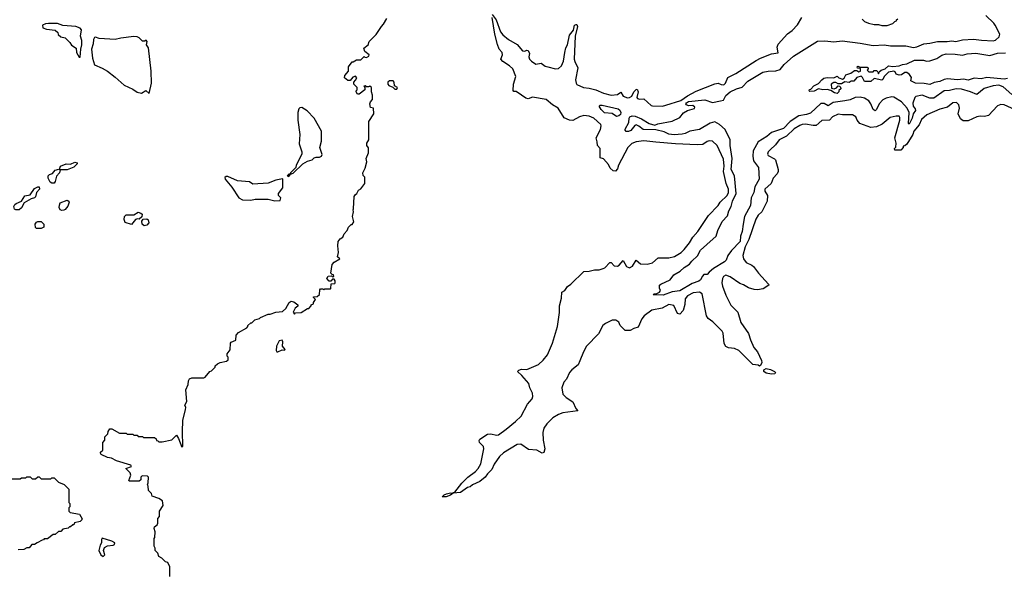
# Model space of a CAD drawing. Extents: x 2210602 to 2357277, y 510288 to 673808.
# Tile 392 of 464: x 2301990 to 2311007, y 625767 to 630846. Entities that reach past the tile are written whole.
import ezdxf

# ---------------------------------------------------------------- set-up
doc = ezdxf.new("R2010")
doc.units = 0

msp = doc.modelspace()

# ---------------------------------------------------------------- linework, layer by layer
at = {"layer": '0CON05XD'}
for points in [[(2303365.8, 625745), (2303363.3, 625835), (2303347.5, 625875), (2303325, 625880), (2303290, 625915), (2303265, 625930), (2303255, 625960), (2303230, 625985), (2303230, 626005), (2303220, 626025), (2303220, 626095), (2303227.5, 626105), (2303230, 626155), (2303220, 626185), (2303225, 626200), (2303248.8, 626221.2), (2303253.3, 626235), (2303253.6, 626276.4), (2303270, 626295), (2303270, 626345), (2303303, 626397), (2303298.3, 626438.3), (2303265, 626460), (2303203.6, 626483.6), (2303197.5, 626507.5), (2303170, 626535), (2303167.5, 626575), (2303160, 626585), (2303167.5, 626605), (2303170, 626655), (2303160, 626665), (2303111.7, 626668.3), (2303100, 626655), (2303098.3, 626631.7), (2303085, 626620), (2302995, 626620), (2302990, 626625), (2303006.7, 626675), (2303002.5, 626695), (2302962.5, 626735), (2303015, 626752.5), (2303007.5, 626765), (2302875, 626805.8), (2302831.4, 626831.4), (2302795, 626836.2), (2302735, 626863.3), (2302730, 626875), (2302730, 626885), (2302750, 626905), (2302750, 626975), (2302770, 626995), (2302770, 627025), (2302798.3, 627051.7), (2302800, 627075), (2302815, 627100), (2302835, 627100), (2302905, 627060), (2302965, 627060), (2302975, 627050), (2303025, 627050), (2303035, 627040), (2303065, 627040), (2303075, 627030), (2303115, 627030), (2303125, 627020), (2303225, 627020), (2303238.3, 627008.3), (2303241.7, 626991.7), (2303255, 626990), (2303265, 626980), (2303295, 626980), (2303381.7, 626998.3), (2303425, 627040), (2303445, 627010), (2303475, 626930), (2303485, 626940), (2303479.2, 627075), (2303484, 627175), (2303508.8, 627275), (2303510, 627295), (2303502.5, 627315), (2303521.7, 627348.3), (2303512.5, 627455), (2303532.5, 627505), (2303535, 627540), (2303543.6, 627556.4), (2303565, 627566.7), (2303675, 627567.5), (2303687, 627573), (2303730, 627625), (2303745, 627630), (2303780, 627665), (2303780, 627675), (2303800, 627695), (2303825, 627707.5), (2303885, 627720), (2303898.3, 627731.7), (2303900, 627755), (2303890, 627765), (2303890, 627785), (2303917, 627823), (2303920, 627885), (2303926.4, 627893.6), (2303968.3, 627911.7), (2303973, 627957), (2303995, 627980), (2304070, 628025), (2304080, 628035), (2304080, 628045), (2304105, 628070), (2304115, 628070), (2304143, 628097), (2304185, 628110), (2304195, 628120), (2304265, 628150), (2304285, 628150), (2304335, 628167.5), (2304397, 628173), (2304428.3, 628201.7), (2304456.2, 628255), (2304475, 628267.5), (2304501.2, 628261.2), (2304536.7, 628235), (2304537, 628223), (2304512.5, 628205), (2304493.6, 628166.4), (2304505, 628150), (2304515, 628160), (2304567, 628163), (2304625, 628200), (2304638.3, 628201.7), (2304660, 628225), (2304660, 628235), (2304680, 628245), (2304680, 628255), (2304700, 628285), (2304681.7, 628301.7), (2304681.7, 628308.3), (2304715, 628310), (2304735, 628330), (2304738.3, 628371.7), (2304745, 628380), (2304765, 628380), (2304775, 628372.5), (2304785, 628380), (2304835, 628382.5), (2304840, 628385), (2304841.7, 628428.3), (2304875, 628430), (2304880, 628435), (2304880, 628455), (2304868.3, 628468.3), (2304855, 628470), (2304838.3, 628451.7), (2304825, 628450), (2304803.6, 628476.4), (2304815, 628497.5), (2304845, 628500), (2304855, 628490), (2304867, 628493), (2304865, 628510), (2304851.7, 628511.7), (2304840, 628525), (2304852.5, 628605), (2304870, 628625), (2304920, 628655), (2304900, 628675), (2304910, 628715), (2304902.5, 628775), (2304907.5, 628815), (2304925, 628840), (2304950, 628855), (2304960, 628885), (2304990, 628915), (2305000, 628945), (2305025, 628970), (2305035, 628970), (2305050, 628995), (2305037.5, 629045), (2305047.5, 629085), (2305042.5, 629105), (2305047.5, 629115), (2305053, 629227), (2305063.6, 629246.4), (2305077.5, 629255), (2305093.6, 629286.4), (2305113, 629297), (2305150, 629345), (2305150, 629405), (2305135, 629420), (2305133, 629443), (2305153.8, 629485), (2305167.5, 629545), (2305163.6, 629576.4), (2305183, 629627), (2305183, 629673), (2305170, 629695), (2305170, 629715), (2305186.7, 629745), (2305187.5, 629915), (2305232.5, 629985), (2305230, 630035), (2305202.5, 630042.5), (2305197.5, 630075), (2305202.5, 630095), (2305220, 630115), (2305220, 630155), (2305210, 630185), (2305210, 630225), (2305195, 630237.5), (2305185, 630230), (2305165, 630230), (2305155, 630240), (2305141.7, 630238.3), (2305150, 630225), (2305150, 630205), (2305100, 630165), (2305083.6, 630163.6), (2305070, 630185), (2305070, 630195), (2305080, 630205), (2305080, 630225), (2305050, 630255), (2305050, 630275), (2305065, 630292.5), (2305076.7, 630315), (2305065, 630327.5), (2305040.7, 630319.3), (2305015, 630290), (2304995, 630290), (2304963, 630313), (2304967.5, 630335), (2305000, 630375), (2305000, 630415), (2305035, 630460), (2305045, 630460), (2305075, 630480), (2305115, 630480), (2305145, 630510), (2305151.7, 630501.7), (2305165, 630500), (2305188.3, 630511.7), (2305190, 630525), (2305150, 630555), (2305140, 630585), (2305180, 630615), (2305190, 630645), (2305255, 630710), (2305302.5, 630785), (2305322.5, 630805), (2305351.7, 630858.3)], [(2306315, 630892.5), (2306352.5, 630845), (2306394.3, 630735), (2306415, 630706.7), (2306465, 630663.3), (2306545, 630617.5), (2306595, 630562.5), (2306615, 630557.5), (2306633.9, 630566.1), (2306646.7, 630565), (2306657, 630537), (2306653.1, 630505), (2306657.5, 630485), (2306675.8, 630465), (2306715, 630438.8), (2306765, 630446.7), (2306801.7, 630421.7), (2306825, 630413.3), (2306895, 630396.2), (2306925, 630398.8), (2306952.5, 630425), (2306968.9, 630465), (2306983.4, 630546.6), (2306990.7, 630589.3), (2307005.7, 630615), (2307024, 630705), (2307060.7, 630749.3), (2307071.2, 630795), (2307085, 630803.3), (2307090.7, 630800.7), (2307098.8, 630785), (2307076.1, 630693.9), (2307067.1, 630485), (2307072.3, 630462.3), (2307100.8, 630405), (2307078.6, 630295), (2307084.3, 630265), (2307093, 630253), (2307152.5, 630225), (2307205, 630220), (2307265, 630204.3), (2307335, 630174.2), (2307405, 630156), (2307465, 630160), (2307495, 630183.8), (2307517.3, 630147.3), (2307555, 630130.5), (2307575, 630133.1), (2307596.2, 630145), (2307615, 630185.8), (2307635, 630207.5), (2307645, 630210), (2307652.5, 630185), (2307641.2, 630135), (2307647.5, 630125), (2307665, 630118), (2307705, 630122.5), (2307771.2, 630061.2), (2307785, 630056.2), (2307875, 630055.6), (2307906.6, 630063.4), (2308045, 630107.5), (2308105, 630150), (2308185, 630191.2), (2308355, 630260), (2308385, 630263.8), (2308415, 630251.4), (2308438.9, 630251.1), (2308452.5, 630265), (2308474.6, 630315.4), (2308546.8, 630353.2), (2308735, 630471.9), (2308775, 630494.4), (2308875, 630533.3), (2308935, 630543.8), (2308926.2, 630595), (2308935, 630622.5), (2309022.3, 630717.7), (2309065, 630746.7), (2309112.3, 630797.7), (2309152.5, 630865)], [(2307885, 628666.2), (2307935, 628666.2), (2307985, 628678.8), (2308047.5, 628715), (2308075, 628742.5), (2308125, 628802.5), (2308154.2, 628855.8), (2308200, 628905), (2308297.5, 629052.5), (2308386.8, 629143.2), (2308405, 629173.8), (2308468.8, 629235), (2308481.2, 629265), (2308480, 629295), (2308458.8, 629345), (2308435.6, 629455), (2308440, 629505), (2308435, 629570), (2308376.2, 629695), (2308335, 629733.3), (2308305, 629736.2), (2308285, 629730), (2308246.7, 629703.3), (2308195, 629698.9), (2307995, 629707.8), (2307814.6, 629724.6), (2307704.6, 629735.4), (2307635, 629727.5), (2307595, 629712.5), (2307557.5, 629675), (2307472.5, 629515), (2307465, 629480), (2307445, 629460), (2307425, 629462.5), (2307396.7, 629485), (2307380.7, 629520.7), (2307335, 629572.5), (2307305, 629580), (2307305.7, 629665.7), (2307280, 629695), (2307278.3, 629728.3), (2307267.5, 629765), (2307308.5, 629841.5), (2307315.8, 629875), (2307312, 629885), (2307247.5, 629945), (2307205, 629963.3), (2307155, 629968.8), (2307115, 629956.9), (2307055.8, 629924.2), (2307024.7, 629924.7), (2306976.7, 629946.7), (2306922.2, 630035), (2306870, 630065), (2306810, 630115), (2306685, 630135.8), (2306645, 630121.2), (2306625, 630127.5), (2306586.4, 630156.4), (2306535, 630190), (2306515, 630190), (2306508.3, 630198.3), (2306512, 630255), (2306532.5, 630325), (2306505.8, 630395), (2306475, 630424), (2306415, 630462.5), (2306396.7, 630485), (2306412.5, 630525), (2306406.7, 630545), (2306380, 630575), (2306365, 630620), (2306340, 630715), (2306316.4, 630866.4)], [(2311075, 630162), (2310995, 630231.2), (2310955, 630247.8), (2310905, 630241.8), (2310822, 630215), (2310755, 630161.2), (2310696.7, 630185), (2310615, 630210), (2310565, 630213.4), (2310505, 630198.8), (2310455, 630194.4), (2310361.7, 630128.3), (2310325, 630127.5), (2310255, 630156), (2310197.6, 630142.4), (2310186.2, 630135), (2310167.3, 630082.7), (2310172.5, 630055), (2310189.9, 630029.9), (2310192.7, 630015), (2310172.2, 629985), (2310163.7, 629945), (2310135, 629888.9), (2310128.1, 629895), (2310133.8, 629995), (2310117.2, 630037.2), (2310063.7, 630093.7), (2309995, 630135.3), (2309975, 630138.2), (2309925, 630127.5), (2309895, 630110.9), (2309859.2, 630075), (2309837.1, 630025), (2309825, 630012.5), (2309805, 630023.8), (2309785.5, 630075), (2309765, 630103.5), (2309725, 630128), (2309685.9, 630135.9), (2309642.1, 630132.1), (2309595, 630112.1), (2309545, 630102.3), (2309440.7, 630089.3), (2309395, 630057.8), (2309357.8, 630077.7), (2309325, 630077.7), (2309230.2, 629989.8), (2309195, 629976.4), (2309125, 629964.6), (2309044.2, 629915), (2308985, 629850), (2308875, 629813.3), (2308833.1, 629776.9), (2308751.2, 629728.8), (2308706.4, 629645), (2308702.1, 629595), (2308708.9, 629555), (2308755, 629492.5), (2308760.6, 629385), (2308721.5, 629315), (2308712.3, 629265), (2308688.9, 629215), (2308680.9, 629145), (2308627.3, 629045), (2308614.5, 628975), (2308606, 628905), (2308591.5, 628865), (2308587.3, 628815), (2308508.7, 628731.3), (2308474, 628685), (2308460, 628645), (2308445, 628629.2), (2308343.1, 628566.9), (2308302.5, 628535), (2308285, 628512.5), (2308255, 628512.5), (2308241.4, 628498.6), (2308225.7, 628465), (2308208.4, 628451.6), (2308149.1, 628430.9), (2308035, 628362.8), (2307965.7, 628354.3), (2307883, 628323), (2307790, 628325), (2307800, 628335), (2307825, 628337.5), (2307850, 628350), (2307857.5, 628365), (2307848.3, 628388.3), (2307850, 628415), (2307860, 628425), (2307947.5, 628465), (2307980, 628510), (2308037.2, 628542.8), (2308073.7, 628576.3), (2308122.9, 628607.1), (2308144.2, 628635), (2308197.1, 628682.9), (2308225.8, 628735), (2308283.6, 628786.4), (2308366.5, 628863.5), (2308383.1, 628916.9), (2308423.7, 628996.4), (2308471.2, 629048.8), (2308484.6, 629095), (2308504.7, 629135), (2308517.1, 629185), (2308551.4, 629255), (2308536.9, 629415), (2308504.6, 629475), (2308514.2, 629575), (2308496.2, 629693.8), (2308495.5, 629745), (2308449.3, 629839.3), (2308397.4, 629887.4), (2308355, 629910.9), (2308312, 629898), (2308215, 629840), (2308125.5, 629824.5), (2308085.3, 629804.7), (2308055, 629797.3), (2307982.6, 629792.6), (2307935, 629799.1), (2307890.1, 629820.1), (2307815, 629837.9), (2307699.8, 629839.8), (2307660.9, 629870.9), (2307635, 629881.9), (2307623.3, 629876.7), (2307585, 629830), (2307565, 629821.2), (2307545, 629823.6), (2307534.6, 629834.6), (2307534.5, 629845), (2307567.5, 629905), (2307570, 629945), (2307577.8, 629955), (2307597.5, 629965), (2307625, 629962), (2307685, 629937.3), (2307754.2, 629894.2), (2307805, 629879.1), (2307835, 629892.7), (2307965, 629916.4), (2308035, 629951.2), (2308067.6, 629992.4), (2308106.8, 630013.2), (2308168.3, 630031.7), (2308173.3, 630045), (2308155, 630061.2), (2308115, 630058), (2308095, 630066.2), (2308090, 630075), (2308095, 630083.8), (2308115, 630096.5), (2308265, 630111.9), (2308335, 630089.1), (2308407.9, 630102.1), (2308435, 630108), (2308457.8, 630152.2), (2308495, 630184.5), (2308555, 630214.5), (2308605, 630227.8), (2308656.7, 630283.3), (2308795, 630365.6), (2308845, 630375.6), (2308915, 630376.9), (2308955, 630388.6), (2308990.8, 630435), (2309075, 630511.5), (2309295, 630650.8), (2309361.7, 630651.7), (2309445, 630642), (2309522.3, 630652.3), (2309685, 630632.7), (2309805, 630608.6), (2309905, 630615.8), (2309965.8, 630605.8), (2310043.1, 630606.9), (2310106, 630606), (2310175, 630591.4), (2310205, 630597.1), (2310270, 630625), (2310325, 630630), (2310395, 630648), (2310483.5, 630646.5), (2310525, 630652.9), (2310562.1, 630647.9), (2310625, 630661.4), (2310725, 630668.8), (2310797.7, 630657.7), (2310905, 630654), (2310925, 630660), (2310960.7, 630689.3), (2310966.7, 630715), (2310923.3, 630795), (2310910, 630815), (2310838, 630885)], [(2309705, 630850), (2309725, 630830), (2309763, 630813), (2309815, 630802.5), (2309855, 630802.5), (2309885, 630793.3), (2309933, 630793), (2309985, 630810), (2310005, 630830), (2310020, 630835), (2310020, 630845), (2310030, 630855)], [(2302545, 630502.5), (2302548.6, 630575), (2302559.1, 630615), (2302558.2, 630655), (2302545.6, 630695), (2302556.5, 630753.5), (2302545, 630770), (2302505, 630782.5), (2302385, 630792.5), (2302335, 630810), (2302255, 630812.5), (2302225, 630807.5), (2302200, 630795), (2302203, 630773), (2302235, 630760), (2302315, 630750), (2302338.3, 630728.3), (2302341.7, 630711.7), (2302365, 630690), (2302405, 630680), (2302448.3, 630638.3), (2302465, 630612.5), (2302506.1, 630586.1), (2302510, 630545), (2302535, 630502.5), (2302545, 630502.5)], [(2303175, 630170), (2303195.6, 630264.4), (2303194.2, 630375), (2303168.3, 630588.3), (2303150, 630615), (2303156.7, 630645), (2303148.3, 630658.3), (2303135, 630650), (2303115, 630650), (2303085, 630680), (2303065, 630690), (2303035, 630692.5), (2302915, 630677.5), (2302865, 630663.3), (2302717, 630673), (2302685, 630686.7), (2302675, 630683.3), (2302666, 630664), (2302663.8, 630625), (2302648.7, 630575), (2302657.1, 630495), (2302675, 630433.3), (2302745, 630403.3), (2302793.6, 630373.6), (2302865, 630320), (2302946.4, 630246.4), (2303025, 630211.2), (2303065, 630182), (2303105, 630172), (2303145, 630196.7), (2303175, 630170)], [(2311035, 630306.7), (2311005, 630300.6), (2310845, 630316.9), (2310795, 630304.2), (2310730.5, 630309.5), (2310675, 630292.5), (2310632.1, 630302.1), (2310576.6, 630296.6), (2310485, 630304.4), (2310455, 630299.4), (2310415, 630279.4), (2310365, 630272), (2310325, 630253.3), (2310273, 630263), (2310193.9, 630263.9), (2310150, 630285), (2310157, 630317), (2310137.5, 630345), (2310115, 630363.3), (2310095, 630361.2), (2310065, 630340), (2310045, 630337.5), (2310017, 630347), (2310007.7, 630367.7), (2309995, 630373.3), (2309947.5, 630365), (2309907.5, 630325), (2309893, 630297), (2309885, 630292.5), (2309815, 630306.7), (2309785, 630280), (2309725, 630280), (2309708.3, 630318.3), (2309695, 630327.5), (2309655, 630316.7), (2309627, 630283), (2309605, 630282.5), (2309585, 630272.5), (2309545, 630277.5), (2309515, 630257.5), (2309485, 630260), (2309465, 630272.5), (2309445, 630272.5), (2309420, 630255), (2309425, 630220), (2309447, 630213), (2309468.3, 630221.7), (2309485, 630240), (2309498.3, 630238.3), (2309507, 630227), (2309508.3, 630211.7), (2309491.7, 630198.3), (2309490, 630185), (2309475, 630170), (2309450, 630175), (2309417, 630197), (2309385, 630207.5), (2309345, 630202.5), (2309305, 630212.5), (2309265, 630192.5), (2309225, 630190), (2309220, 630195), (2309221.7, 630208.3), (2309235, 630210), (2309260.7, 630239.3), (2309305, 630262.5), (2309335, 630296.7), (2309355, 630310), (2309385, 630317.5), (2309445, 630312.5), (2309475, 630327.5), (2309490, 630315), (2309525, 630302.5), (2309539.3, 630310.7), (2309555, 630340), (2309600, 630355), (2309635, 630380), (2309655, 630380), (2309675, 630370), (2309690, 630375), (2309688.3, 630398.3), (2309661.7, 630401.7), (2309660, 630415), (2309665, 630420), (2309685, 630410), (2309751.7, 630411.7), (2309760, 630405), (2309760, 630395), (2309750, 630385), (2309765, 630370), (2309805, 630370), (2309815, 630380), (2309835, 630380), (2309848.3, 630368.3), (2309855, 630350), (2309861.7, 630368.3), (2309877.5, 630385), (2309915, 630396.7), (2309945, 630423.8), (2309985, 630418.8), (2310045, 630422.5), (2310073.6, 630436.4), (2310115, 630441.2), (2310185.6, 630474.4), (2310265, 630474.3), (2310295, 630465.6), (2310325, 630470), (2310389.1, 630490.9), (2310435, 630520), (2310475, 630534), (2310555, 630532), (2310625, 630521.1), (2310665, 630532.5), (2310745, 630538.5), (2310875, 630517.9), (2310945, 630540.5), (2311017.2, 630542.8)], [(2305445, 630210), (2305450, 630225), (2305421.7, 630241.7), (2305420, 630275), (2305410, 630285), (2305375, 630287.5), (2305360, 630275), (2305360, 630255), (2305370, 630245), (2305408.3, 630228.3), (2305425, 630210), (2305445, 630210)], [(2304455, 629410), (2304470, 629430), (2304495, 629440), (2304583, 629527), (2304625, 629550), (2304668.3, 629561.7), (2304685, 629580), (2304705, 629587.5), (2304735, 629587.5), (2304753.3, 629596.7), (2304758.3, 629611.7), (2304737.5, 629675), (2304753.3, 629735), (2304753.8, 629825), (2304685.4, 629945.4), (2304620.9, 630010.9), (2304575, 630040.6), (2304555, 630039.2), (2304545, 630030), (2304536.4, 629995), (2304536.5, 629925), (2304554, 629795), (2304549.3, 629709.3), (2304573.3, 629635), (2304573.3, 629615), (2304522.5, 629515), (2304518.3, 629491.7), (2304470, 629445), (2304470, 629430), (2304455, 629430), (2304440, 629415), (2304455, 629410)], [(2311105, 630021.4), (2311005, 630066.2), (2310975, 630070), (2310944.1, 630055.9), (2310861.2, 629968.8), (2310825, 629958.8), (2310785, 629962), (2310755, 629956), (2310675, 629921.2), (2310630.7, 629920.7), (2310605, 629937.5), (2310583.8, 629985), (2310596.2, 630035), (2310590, 630065), (2310567.7, 630087.7), (2310535, 630086), (2310485, 630046.2), (2310415, 630027.1), (2310296.2, 629975), (2310247.4, 629932.6), (2310227.9, 629882.1), (2310178, 629825), (2310168, 629795), (2310115, 629707.5), (2310095, 629690), (2310081.7, 629688.3), (2310080, 629675), (2310059.3, 629650.7), (2310005, 629650), (2310000, 629665), (2310011.7, 629678.3), (2310017.5, 629715), (2310003.8, 629765), (2310050, 629925), (2310049.3, 629949.3), (2310042.5, 629962.5), (2310015, 629963.3), (2309960.5, 629949.5), (2309889.3, 629890.7), (2309835, 629865.8), (2309785, 629858), (2309684.2, 629894.2), (2309660, 629925), (2309646.4, 629956.4), (2309616.2, 629976.2), (2309525, 629973.8), (2309485, 629982), (2309433.4, 629956.6), (2309405, 629927.5), (2309335, 629922), (2309282.6, 629877.4), (2309255, 629876.7), (2309185, 629889.1), (2309155, 629886.5), (2309135, 629877.8), (2309083.6, 629846.4), (2309011.8, 629778.2), (2308945.6, 629745), (2308909.8, 629700.2), (2308862, 629655), (2308843.8, 629635), (2308838.8, 629615), (2308845, 629603.8), (2308902.6, 629572.6), (2308912, 629562), (2308935.6, 629475), (2308935.6, 629454.4), (2308926.8, 629433.2), (2308889.2, 629395), (2308872, 629345), (2308813.8, 629295), (2308813.8, 629275), (2308837.5, 629237.5), (2308835.7, 629185), (2308785, 629086.7), (2308753.2, 629056.8), (2308730.9, 629019.1), (2308668.1, 628831.9), (2308632.6, 628767.4), (2308611.9, 628685), (2308617.3, 628657.3), (2308643.3, 628623.3), (2308695, 628599.2), (2308710, 628585), (2308755, 628523.8), (2308846.2, 628425), (2308848.8, 628415), (2308799.5, 628380.5), (2308745, 628371.2), (2308715, 628374.3), (2308665, 628390.6), (2308616.9, 628416.9), (2308585, 628431.1), (2308495, 628491.9), (2308455, 628505.8), (2308435, 628494), (2308425.6, 628475), (2308421.1, 628435), (2308425.5, 628405), (2308456, 628324), (2308501.7, 628231.7), (2308566, 628166), (2308593.6, 628073.6), (2308665, 627973.3), (2308683.4, 627913.4), (2308714, 627845), (2308745, 627803.3), (2308783.3, 627725), (2308787.5, 627705), (2308775, 627680), (2308765, 627673.3), (2308751.7, 627681.7), (2308705, 627688.8), (2308575.8, 627815.8), (2308535, 627833.3), (2308480.7, 627840.7), (2308455, 627852.5), (2308441.7, 627881.7), (2308430.8, 627975), (2308422.5, 627995), (2308338.7, 628078.7), (2308295, 628110), (2308280, 628135), (2308240, 628335), (2308215, 628349.2), (2308157.5, 628345), (2308105, 628317.5), (2308085, 628290), (2308081.7, 628238.3), (2308067, 628183), (2308035, 628150), (2308012.5, 628155), (2307980, 628230), (2307935, 628236.7), (2307874.7, 628205.3), (2307778.8, 628185), (2307708.8, 628135), (2307686.7, 628105), (2307655, 628030), (2307613, 628017), (2307581.7, 627998.3), (2307535, 628000), (2307490, 628045), (2307477.5, 628075), (2307450, 628095), (2307415, 628093.8), (2307353.8, 628065), (2307330.8, 628045), (2307289.5, 627970.5), (2307181.9, 627855), (2307153.1, 627805), (2307117.9, 627722.1), (2307104, 627685), (2307045, 627640), (2307025.8, 627615), (2306997.5, 627555), (2306973.7, 627526.3), (2306955.8, 627474.2), (2306965, 627416.7), (2306995, 627386.7), (2307056.7, 627345), (2307084, 627284), (2307100, 627265), (2306965, 627246.2), (2306925, 627231.2), (2306870.7, 627199.3), (2306815.8, 627145), (2306790.8, 627105), (2306780.8, 627065), (2306783.9, 626993.9), (2306800, 626915), (2306789.3, 626880.7), (2306775, 626877.5), (2306725, 626902.5), (2306650.7, 626910.7), (2306577.7, 626957.7), (2306544.1, 626955.9), (2306421.2, 626878.8), (2306385, 626846.7), (2306336.2, 626775), (2306313.3, 626725), (2306275, 626687.5), (2306252.5, 626655), (2306205, 626617.5), (2306135, 626586.2), (2306115, 626568), (2306091.2, 626561.2), (2306025.5, 626514.5), (2305960, 626510), (2305935, 626490), (2305895, 626477.5), (2305860, 626475), (2305876.7, 626495), (2305897.5, 626505), (2305935, 626513.3), (2305960, 626510), (2305960, 626515), (2305975, 626520), (2306038.3, 626601.7), (2306095, 626656.2), (2306165, 626706.7), (2306188.8, 626735), (2306212.3, 626777.7), (2306241.2, 626915), (2306238.3, 626938.3), (2306200, 626975), (2306197, 626993), (2306202.5, 627005), (2306275, 627050), (2306305, 627052), (2306355, 627040.8), (2306375, 627044.2), (2306445.4, 627094.6), (2306531.2, 627165), (2306581.2, 627215), (2306641.2, 627325), (2306683.3, 627375), (2306688.8, 627395), (2306686.2, 627425), (2306662.5, 627475), (2306653.3, 627515), (2306586.7, 627586.7), (2306550, 627625), (2306560, 627635), (2306585, 627646.7), (2306635, 627643.3), (2306740.7, 627689.3), (2306785, 627726.7), (2306824.1, 627775.9), (2306869.2, 627885), (2306913.3, 628035), (2306933.3, 628165), (2306933.3, 628225), (2306952.5, 628295), (2306955, 628350), (2306983, 628367), (2307007, 628403), (2307037.5, 628425), (2307155, 628540), (2307205, 628542.5), (2307253.6, 628556.4), (2307295, 628556.7), (2307333.9, 628566.1), (2307347.5, 628572.5), (2307395, 628622.5), (2307405, 628622.5), (2307435, 628590.8), (2307465, 628589.4), (2307480.7, 628599.3), (2307515, 628640), (2307545.8, 628585), (2307575, 628573.5), (2307601.7, 628588.3), (2307635, 628642.5), (2307675, 628608.8), (2307735, 628606), (2307785, 628620), (2307836.1, 628663.9), (2307885, 628666.2)], [(2307455, 629958.8), (2307415, 629988), (2307345, 629993.3), (2307314, 630025), (2307297.5, 630055), (2307305, 630062.5), (2307325, 630063.3), (2307469.1, 630029.1), (2307486.4, 630016.4), (2307495.4, 629995), (2307491.3, 629978.7), (2307475, 629964.4), (2307455, 629958.8)], [(2302285, 629349.2), (2302267.8, 629357.8), (2302249.4, 629395), (2302250.8, 629415), (2302262.5, 629427.5), (2302291.7, 629438.3), (2302315, 629468.8), (2302347.5, 629477.5), (2302360, 629470), (2302353.8, 629445), (2302325.8, 629414.2), (2302315.8, 629364.2), (2302305, 629350), (2302285, 629349.2)], [(2302360, 629470), (2302357.5, 629485), (2302364, 629506), (2302415, 629526), (2302455, 629523.3), (2302495, 629542.5), (2302516.7, 629535), (2302516.7, 629525), (2302486.7, 629495), (2302425, 629472.5), (2302360, 629470)], [(2304325, 629187.5), (2304375, 629190), (2304380, 629215), (2304360, 629235), (2304360, 629255), (2304400, 629305), (2304400, 629385), (2304395, 629390), (2304335, 629377.5), (2304265, 629347.5), (2304125, 629340), (2304095, 629360), (2303985, 629370), (2303895, 629408.8), (2303880.7, 629409.3), (2303868.3, 629401.7), (2303872.5, 629385), (2303933.6, 629313.6), (2303997.5, 629215), (2304030, 629195), (2304105, 629192.5), (2304147, 629203), (2304235, 629203.3), (2304265, 629202.5), (2304325, 629187.5)], [(2301985, 629104.3), (2301954.6, 629104.6), (2301941.5, 629111.5), (2301937.5, 629135), (2301945.7, 629154.3), (2301956, 629164), (2302005, 629183.3), (2302035.6, 629234.4), (2302086.6, 629243.4), (2302125, 629298.8), (2302155, 629316.7), (2302167.5, 629315), (2302171.2, 629295), (2302143.8, 629265), (2302135.9, 629224.1), (2302125.8, 629214.2), (2302095, 629206), (2302030.5, 629169.5), (2302007.6, 629122.4), (2301985, 629104.3)], [(2302375, 629097.5), (2302360, 629105), (2302352.5, 629125), (2302353, 629147), (2302361.7, 629168.3), (2302425, 629192.5), (2302440, 629185), (2302442.5, 629175), (2302431.7, 629138.3), (2302405, 629106.7), (2302395, 629102.5), (2302375, 629097.5)], [(2303015, 628970), (2302955, 628990), (2302947.5, 629015), (2302950, 629045), (2302965, 629057.5), (2303035, 629060), (2303075, 629082.5), (2303100, 629075), (2303110, 629065), (2303108.3, 629041.7), (2303085, 629020), (2303068.3, 629021.7), (2303050, 629015), (2303015, 628970)], [(2303128.3, 628958.3), (2303110, 628975), (2303108.3, 629001.7), (2303121.7, 629018.3), (2303155, 629022.5), (2303165, 629012.5), (2303171.2, 628985), (2303155, 628963.3), (2303128.3, 628958.3)], [(2302185, 628932.5), (2302145, 628932.5), (2302133, 628943), (2302132.5, 628975), (2302145, 628992.5), (2302155, 628997.5), (2302186.4, 628996.4), (2302210, 628975), (2302210, 628945), (2302185, 628932.5)], [(2304355, 627804.4), (2304393.6, 627823.6), (2304415, 627820), (2304420, 627825), (2304397.5, 627855), (2304398.8, 627895), (2304392.5, 627912.5), (2304365, 627903.8), (2304340, 627855), (2304337.1, 627815), (2304344.5, 627804.5), (2304355, 627804.4)], [(2308875, 627600), (2308825, 627608.8), (2308803.9, 627623.9), (2308805, 627640), (2308825, 627652), (2308865, 627642.5), (2308902.5, 627625), (2308910, 627615), (2308905, 627602.5), (2308875, 627600)], [(2301895, 626640), (2301995, 626640), (2302005, 626650), (2302045, 626650), (2302055, 626660), (2302085, 626660), (2302105, 626640), (2302135, 626640), (2302155, 626660), (2302168.3, 626658.3), (2302185, 626640), (2302275, 626640), (2302285, 626650), (2302305, 626650), (2302345, 626610), (2302398.3, 626588.3), (2302440, 626545), (2302440, 626425), (2302450, 626415), (2302450, 626385), (2302440, 626375), (2302440, 626345), (2302453, 626333), (2302537, 626317), (2302562, 626275), (2302560, 626265), (2302545, 626251.2), (2302493, 626237), (2302485, 626220), (2302475, 626220), (2302455, 626200), (2302445, 626200), (2302435, 626190), (2302385, 626180), (2302365, 626160), (2302345, 626160), (2302315, 626130), (2302295, 626130), (2302245, 626090), (2302215, 626090), (2302208.3, 626081.7), (2302195, 626080), (2302150, 626055), (2302125, 626040), (2302101.7, 626038.3), (2302075, 626010), (2302055, 626010), (2302027, 625993), (2301975, 625990)], [(2302755, 625929.2), (2302768.5, 625945), (2302756.7, 625985), (2302767, 626013), (2302793.6, 626026.4), (2302845, 626032.5), (2302859.3, 626040.7), (2302862.5, 626055), (2302835, 626071.2), (2302745, 626096.7), (2302737.5, 626085), (2302740, 626055), (2302726.1, 626033.9), (2302715.6, 625985), (2302732.5, 625945), (2302755, 625929.2)]]:
    msp.add_lwpolyline(points, dxfattribs=at)

doc.saveas('drawing.dxf')
